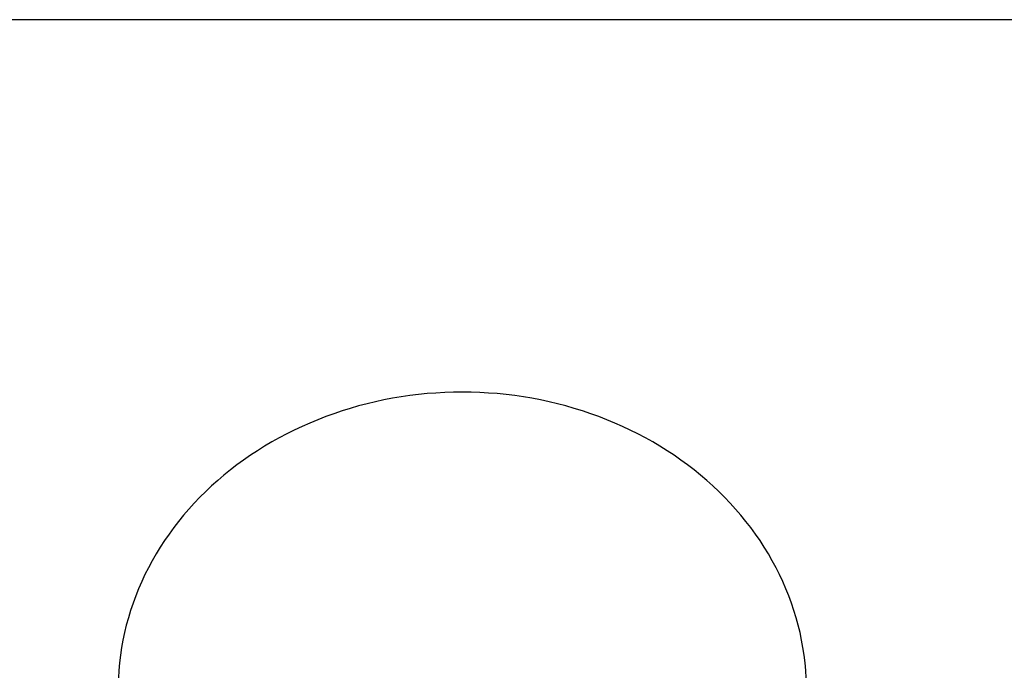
# Model space of a CAD drawing. Extents: x 1107 to 4046, y 937 to 3355.
# Tile 437 of 656: x 2159.98 to 2167.99, y 2670.21 to 2675.55. Entities that reach past the tile are written whole.
import ezdxf

# ---------------------------------------------------------------- set-up
doc = ezdxf.new("R2010")
doc.units = 0
doc.layers.add('KF_VIDA_L___C_REAR', color=7, linetype='CONTINUOUS')

# ---------------------------------------------------------------- blocks, each defined once
blk = doc.blocks.new('KF_VIDA_L___C_REAR')
at = {"layer": 'KF_VIDA_L___C_REAR'}
blk.add_line((42.917343, 986.334237), (-46.917343, 986.334237), dxfattribs=at)
blk.add_polyline3d([(-20.6024, 980.98, 0), (-20.6063, 981.041, 0), (-20.6119, 981.103, 0), (-20.6194, 981.165, 0), (-20.6287, 981.226, 0), (-20.6398, 981.287, 0), (-20.6527, 981.348, 0), (-20.6674, 981.408, 0), (-20.6839, 981.468, 0), (-20.7021, 981.528, 0), (-20.722, 981.587, 0), (-20.7437, 981.646, 0), (-20.7672, 981.705, 0), (-20.7923, 981.763, 0), (-20.8192, 981.82, 0), (-20.8477, 981.876, 0), (-20.8779, 981.932, 0), (-20.9097, 981.988, 0), (-20.9431, 982.042, 0), (-20.9781, 982.096, 0), (-21.0147, 982.149, 0), (-21.0529, 982.202, 0), (-21.0925, 982.253, 0), (-21.1337, 982.303, 0), (-21.1764, 982.353, 0), (-21.2205, 982.402, 0), (-21.266, 982.449, 0), (-21.3129, 982.496, 0), (-21.3611, 982.541, 0), (-21.4107, 982.586, 0), (-21.4615, 982.629, 0), (-21.5137, 982.671, 0), (-21.567, 982.712, 0), (-21.6216, 982.752, 0), (-21.6773, 982.791, 0), (-21.7341, 982.828, 0), (-21.792, 982.864, 0), (-21.8509, 982.899, 0), (-21.9109, 982.933, 0), (-21.9718, 982.965, 0), (-22.0336, 982.996, 0), (-22.0964, 983.025, 0), (-22.1599, 983.053, 0), (-22.2243, 983.08, 0), (-22.2895, 983.105, 0), (-22.3553, 983.129, 0), (-22.4219, 983.151, 0), (-22.4891, 983.172, 0), (-22.5569, 983.192, 0), (-22.6252, 983.209, 0), (-22.694, 983.226, 0), (-22.7633, 983.241, 0), (-22.833, 983.254, 0), (-22.9031, 983.266, 0), (-22.9734, 983.276, 0), (-23.0441, 983.285, 0), (-23.115, 983.292, 0), (-23.1861, 983.297, 0), (-23.2573, 983.301, 0), (-23.3286, 983.303, 0), (-23.4, 983.304, 0), (-23.4714, 983.303, 0), (-23.5427, 983.301, 0), (-23.6139, 983.297, 0), (-23.685, 983.292, 0), (-23.7559, 983.285, 0), (-23.8266, 983.276, 0), (-23.8969, 983.266, 0), (-23.967, 983.254, 0), (-24.0367, 983.241, 0), (-24.106, 983.226, 0), (-24.1748, 983.209, 0), (-24.2431, 983.192, 0), (-24.3109, 983.172, 0), (-24.3781, 983.151, 0), (-24.4447, 983.129, 0), (-24.5105, 983.105, 0), (-24.5757, 983.08, 0), (-24.6401, 983.053, 0), (-24.7036, 983.025, 0), (-24.7664, 982.996, 0), (-24.8282, 982.965, 0), (-24.8891, 982.933, 0), (-24.9491, 982.899, 0), (-25.008, 982.864, 0), (-25.0659, 982.828, 0), (-25.1227, 982.791, 0), (-25.1784, 982.752, 0), (-25.233, 982.712, 0), (-25.2863, 982.671, 0), (-25.3385, 982.629, 0), (-25.3893, 982.586, 0), (-25.4389, 982.541, 0), (-25.4871, 982.496, 0), (-25.534, 982.449, 0), (-25.5795, 982.402, 0), (-25.6236, 982.353, 0), (-25.6663, 982.303, 0), (-25.7075, 982.253, 0), (-25.7471, 982.202, 0), (-25.7853, 982.149, 0), (-25.8219, 982.096, 0), (-25.8569, 982.042, 0), (-25.8903, 981.988, 0), (-25.9221, 981.932, 0), (-25.9523, 981.876, 0), (-25.9808, 981.82, 0), (-26.0077, 981.763, 0), (-26.0328, 981.705, 0), (-26.0563, 981.646, 0), (-26.078, 981.587, 0), (-26.0979, 981.528, 0), (-26.1161, 981.468, 0), (-26.1326, 981.408, 0), (-26.1473, 981.348, 0), (-26.1602, 981.287, 0), (-26.1713, 981.226, 0), (-26.1806, 981.165, 0), (-26.1881, 981.103, 0), (-26.1937, 981.041, 0), (-26.1976, 980.98, 0)], dxfattribs=at)

msp = doc.modelspace()

# ---------------------------------------------------------------- block references
at = {"layer": 'KF_VIDA_L___C_REAR'}
msp.add_blockref('KF_VIDA_L___C_REAR', (2186.9791, 1689.2132), dxfattribs=at)

doc.saveas('drawing.dxf')
